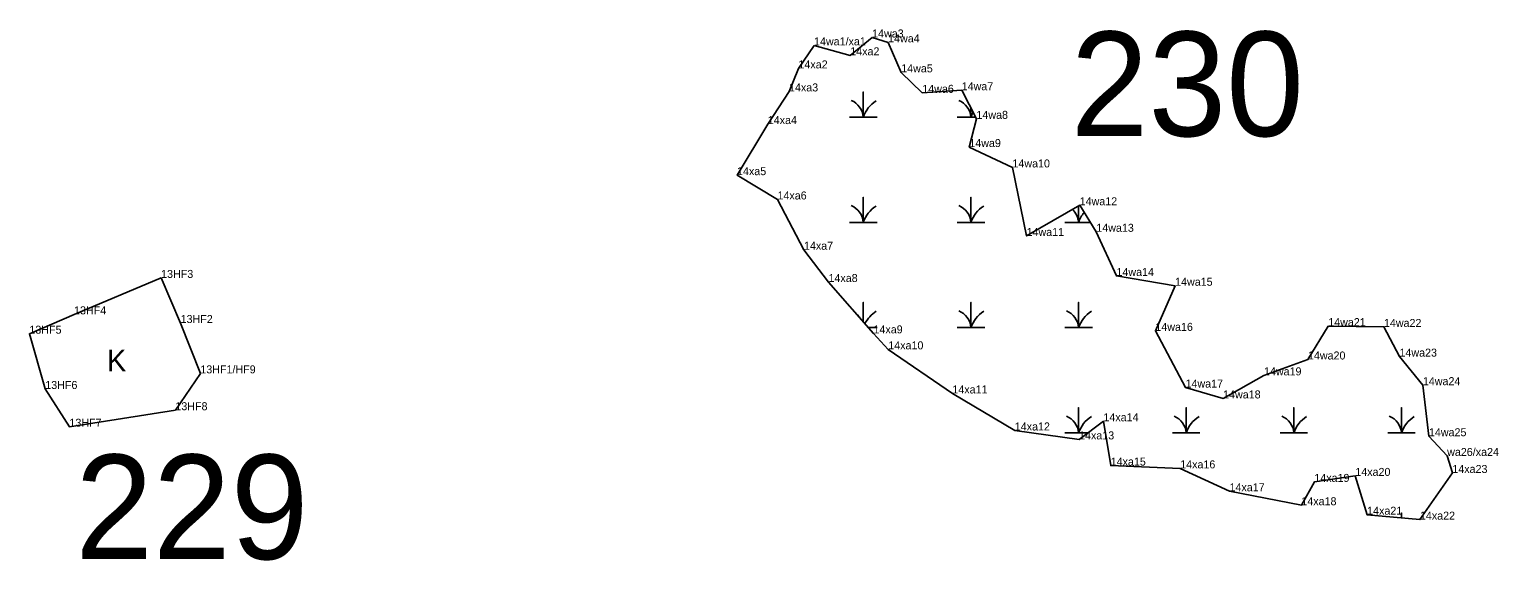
# Model space of a CAD drawing. Extents: x 2072529 to 2268796, y 436423 to 470397.
# Drawn here: x 2251631 to 2252549, y 444274 to 444607 of the extents above; entities that cross this region are included whole.
import ezdxf

# ---------------------------------------------------------------- set-up
doc = ezdxf.new("R2010")
doc.units = 0
for name, color, linetype in [('Default', 7, 'Continuous'), ('Exist Environmental Wetland Boundary', 7, 'Continuous'), ('Exist Environmental Wetland Boundary Cogo Comment', 7, 'Continuous'), ('Exist Environmental Wetland Boundary Cogo Point CELL', 7, 'Continuous'), ('Exist Hydro Swamp or Marsh', 7, 'Continuous')]:
    doc.layers.add(name, color=color, linetype=linetype)

msp = doc.modelspace()

# ---------------------------------------------------------------- linework, layer by layer
at = {"layer": 'Exist Environmental Wetland Boundary'}
for points in [[(2252120.98, 444596.54), (2252111.24, 444582.13), (2252105.34, 444567.74), (2252092.07, 444547.33), (2252072.87, 444515.38), (2252098.14, 444500.19), (2252114.68, 444468.74), (2252130, 444448.56), (2252158.12, 444416.44), (2252167.36, 444406.46), (2252207.43, 444378.88), (2252246.42, 444355.74), (2252286.59, 444350.14), (2252301.81, 444361.49), (2252306.34, 444333.76), (2252349.78, 444332.03), (2252380.59, 444317.71), (2252425.49, 444308.98), (2252433.6, 444323.56), (2252459.2, 444327.32), (2252466.58, 444303.07), (2252499.57, 444299.98), (2252519.83, 444329.15), (2252516.59, 444339.79), (2252505.2, 444352.12), (2252501.41, 444384.06), (2252486.79, 444401.91), (2252477.08, 444420.46), (2252442.28, 444420.99), (2252429.61, 444400.12), (2252402.13, 444390.19), (2252376.6, 444375.77), (2252353.11, 444382.55), (2252334.27, 444418.02), (2252346.6, 444446.23), (2252309.95, 444452.34), (2252297.36, 444479.97), (2252286.96, 444496.54), (2252253.79, 444477.34), (2252244.95, 444520.22), (2252218, 444532.96), (2252222.45, 444550.6), (2252213.24, 444568.46), (2252188.62, 444566.86), (2252175.44, 444579.67), (2252167.26, 444598.42), (2252157.26, 444601.48), (2252143.61, 444590.31)], [(2251737.5, 444391.44), (2251725.18, 444422.92), (2251712.98, 444451.12), (2251658.59, 444428.35), (2251630.67, 444416.25), (2251640.6, 444381.68), (2251655.69, 444358.09), (2251721.9, 444368.39)]]:
    msp.add_lwpolyline(points, close=True, dxfattribs=at)
at = {"layer": 'Exist Environmental Wetland Boundary Cogo Point CELL'}
for p, q in [((2252157.26, 444601.48), (2252157.26, 444601.48)), ((2252120.98, 444596.54), (2252120.98, 444596.54)), ((2252167.26, 444598.42), (2252167.26, 444598.42)), ((2252143.61, 444590.31), (2252143.61, 444590.31)), ((2252111.24, 444582.13), (2252111.24, 444582.13)), ((2252175.44, 444579.67), (2252175.44, 444579.67)), ((2252105.34, 444567.74), (2252105.34, 444567.74)), ((2252188.62, 444566.86), (2252188.62, 444566.86)), ((2252213.24, 444568.46), (2252213.24, 444568.46)), ((2252092.07, 444547.33), (2252092.07, 444547.33)), ((2252222.45, 444550.6), (2252222.45, 444550.6)), ((2252218, 444532.96), (2252218, 444532.96)), ((2252244.95, 444520.22), (2252244.95, 444520.22)), ((2252072.87, 444515.38), (2252072.87, 444515.38)), ((2252098.14, 444500.19), (2252098.14, 444500.19)), ((2252286.96, 444496.54), (2252286.96, 444496.54)), ((2252253.79, 444477.34), (2252253.79, 444477.34)), ((2252297.36, 444479.97), (2252297.36, 444479.97)), ((2252114.68, 444468.74), (2252114.68, 444468.74)), ((2251712.98, 444451.12), (2251712.98, 444451.12)), ((2252130, 444448.56), (2252130, 444448.56)), ((2252309.95, 444452.34), (2252309.95, 444452.34)), ((2252346.6, 444446.23), (2252346.6, 444446.23)), ((2251658.59, 444428.35), (2251658.59, 444428.35)), ((2251725.18, 444422.92), (2251725.18, 444422.92)), ((2252334.27, 444418.02), (2252334.27, 444418.02)), ((2252442.28, 444420.99), (2252442.28, 444420.99)), ((2252477.08, 444420.46), (2252477.08, 444420.46)), ((2251630.67, 444416.25), (2251630.67, 444416.25)), ((2252158.12, 444416.44), (2252158.12, 444416.44)), ((2252167.36, 444406.46), (2252167.36, 444406.46)), ((2252429.61, 444400.12), (2252429.61, 444400.12)), ((2252486.79, 444401.91), (2252486.79, 444401.91)), ((2251737.5, 444391.44), (2251737.5, 444391.44)), ((2252402.13, 444390.19), (2252402.13, 444390.19)), ((2251640.6, 444381.68), (2251640.6, 444381.68)), ((2252353.11, 444382.55), (2252353.11, 444382.55)), ((2252501.41, 444384.06), (2252501.41, 444384.06)), ((2252207.43, 444378.88), (2252207.43, 444378.88)), ((2252376.6, 444375.77), (2252376.6, 444375.77)), ((2251721.9, 444368.39), (2251721.9, 444368.39)), ((2251655.69, 444358.09), (2251655.69, 444358.09)), ((2252246.42, 444355.74), (2252246.42, 444355.74)), ((2252301.81, 444361.49), (2252301.81, 444361.49)), ((2252286.59, 444350.14), (2252286.59, 444350.14)), ((2252505.2, 444352.12), (2252505.2, 444352.12)), ((2252516.59, 444339.79), (2252516.59, 444339.79)), ((2252306.34, 444333.76), (2252306.34, 444333.76)), ((2252349.78, 444332.03), (2252349.78, 444332.03)), ((2252459.2, 444327.32), (2252459.2, 444327.32)), ((2252519.83, 444329.15), (2252519.83, 444329.15)), ((2252380.59, 444317.71), (2252380.59, 444317.71)), ((2252433.6, 444323.56), (2252433.6, 444323.56)), ((2252425.49, 444308.98), (2252425.49, 444308.98)), ((2252466.58, 444303.07), (2252466.58, 444303.07)), ((2252499.57, 444299.98), (2252499.57, 444299.98))]:
    msp.add_line(p, q, dxfattribs=at)
at = {"layer": 'Exist Hydro Swamp or Marsh'}
for points in [[(2252143.17, 444551.63), (2252151.77, 444551.63), (2252151.77, 444567.41), (2252151.77, 444551.63), (2252160.37, 444551.63)], [(2252210.42, 444551.63), (2252219.02, 444551.63), (2252219.02, 444557.26)], [(2252219.02, 444557.26), (2252219.02, 444551.63), (2252221.92, 444551.63)], [(2252143.17, 444485.83), (2252151.77, 444485.83), (2252151.77, 444501.61), (2252151.77, 444485.83), (2252160.37, 444485.83)], [(2252210.42, 444485.83), (2252219.02, 444485.83), (2252219.02, 444501.61), (2252219.02, 444485.83), (2252227.62, 444485.83)], [(2252277.67, 444485.83), (2252286.27, 444485.83), (2252286.27, 444496.14)], [(2252286.27, 444496.14), (2252286.27, 444485.83), (2252293.68, 444485.83)], [(2252151.77, 444423.69), (2252151.77, 444435.81), (2252151.77, 444423.69)], [(2252210.42, 444420.03), (2252219.02, 444420.03), (2252219.02, 444435.81), (2252219.02, 444420.03), (2252227.62, 444420.03)], [(2252277.67, 444420.03), (2252286.27, 444420.03), (2252286.27, 444435.81), (2252286.27, 444420.03), (2252294.87, 444420.03)], [(2252154.97, 444420.03), (2252160.37, 444420.03)], [(2252277.67, 444354.23), (2252286.27, 444354.23), (2252286.27, 444370.01), (2252286.27, 444354.23), (2252292.08, 444354.23)], [(2252344.92, 444354.23), (2252353.52, 444354.23), (2252353.52, 444370.01), (2252353.52, 444354.23), (2252362.12, 444354.23)], [(2252412.17, 444354.23), (2252420.77, 444354.23), (2252420.77, 444370.01), (2252420.77, 444354.23), (2252429.37, 444354.23)], [(2252479.42, 444354.23), (2252488.02, 444354.23), (2252488.02, 444370.01), (2252488.02, 444354.23), (2252496.62, 444354.23)], [(2252488.02, 444301.06), (2252488.02, 444304.21), (2252488.02, 444301.06)]]:
    msp.add_lwpolyline(points, dxfattribs=at)
for centre, radius, start, end in [((2252139.5, 444550.75), 12.3, 4.14034, 67.53497), ((2252170.01, 444545.57), 19.22, 122.12745, 161.62219), ((2252206.75, 444550.75), 12.3, 4.14034, 67.53497), ((2252237.26, 444545.57), 19.22, 151.6693, 161.62219), ((2252139.5, 444484.95), 12.3, 4.14034, 67.53497), ((2252170.01, 444479.77), 19.22, 122.12745, 161.62219), ((2252206.75, 444484.95), 12.3, 4.14034, 67.53497), ((2252237.26, 444479.77), 19.22, 122.12745, 161.62219), ((2252274, 444484.95), 12.3, 4.14034, 46.80057), ((2252304.51, 444479.77), 19.22, 140.14803, 161.62219), ((2252139.5, 444419.15), 12.3, 34.91826, 47.4844), ((2252170.01, 444413.97), 19.22, 122.12745, 153.59387), ((2252206.75, 444419.15), 12.3, 4.14034, 67.53497), ((2252237.26, 444413.97), 19.22, 122.12745, 161.62219), ((2252274, 444419.15), 12.3, 4.14034, 67.53497), ((2252304.51, 444413.97), 19.22, 122.12745, 161.62219), ((2252274, 444353.35), 12.3, 4.14034, 67.53497), ((2252304.51, 444348.17), 19.22, 122.12745, 161.62219), ((2252341.25, 444353.35), 12.3, 4.14034, 67.53497), ((2252371.76, 444348.17), 19.22, 122.12745, 161.62219), ((2252408.5, 444353.35), 12.3, 4.14034, 67.53497), ((2252439.01, 444348.17), 19.22, 122.12745, 161.62219), ((2252475.75, 444353.35), 12.3, 4.14034, 67.53497), ((2252506.26, 444348.17), 19.22, 122.12745, 161.62219)]:
    msp.add_arc(centre, radius, start, end, dxfattribs=at)

# ---------------------------------------------------------------- texts
at = {"layer": 'Default'}
for s, p in [('230', (2252281.33, 444539.78)), ('229', (2251659.3, 444275.27))]:
    msp.add_text(s, height=65.34, dxfattribs=at).set_placement(p)
at = {"layer": 'Exist Environmental Wetland Boundary Cogo Comment'}
for s, p in [('14wa1/xa1', (2252120.98, 444596.54)), ('14wa3', (2252157.26, 444601.48)), ('14wa4', (2252167.26, 444598.42)), ('14xa2', (2252143.61, 444590.31)), ('14xa2', (2252111.24, 444582.13)), ('14wa5', (2252175.44, 444579.67)), ('14xa3', (2252105.34, 444567.74)), ('14wa6', (2252188.62, 444566.86)), ('14wa7', (2252213.24, 444568.46)), ('14wa8', (2252222.45, 444550.6)), ('14xa4', (2252092.07, 444547.33)), ('14wa9', (2252218, 444532.96)), ('14xa5', (2252072.87, 444515.38)), ('14wa10', (2252244.95, 444520.22)), ('14xa6', (2252098.14, 444500.19)), ('14wa12', (2252286.96, 444496.54)), ('14wa11', (2252253.79, 444477.34)), ('14wa13', (2252297.36, 444479.97)), ('14xa7', (2252114.68, 444468.74)), ('13HF3', (2251712.98, 444451.12)), ('14wa14', (2252309.95, 444452.34)), ('14xa8', (2252130, 444448.56)), ('14wa15', (2252346.6, 444446.23)), ('13HF4', (2251658.59, 444428.35)), ('13HF2', (2251725.18, 444422.92)), ('13HF5', (2251630.67, 444416.25)), ('14xa9', (2252158.12, 444416.44)), ('14wa16', (2252334.27, 444418.02)), ('14wa21', (2252442.28, 444420.99)), ('14wa22', (2252477.08, 444420.46)), ('14xa10', (2252167.36, 444406.46)), ('14wa20', (2252429.61, 444400.12)), ('14wa23', (2252486.79, 444401.91)), ('13HF1/HF9', (2251737.5, 444391.44)), ('14wa19', (2252402.13, 444390.19)), ('13HF6', (2251640.6, 444381.68)), ('14xa11', (2252207.43, 444378.88)), ('14wa17', (2252353.11, 444382.55)), ('14wa24', (2252501.41, 444384.06)), ('13HF8', (2251721.9, 444368.39)), ('14wa18', (2252376.6, 444375.77)), ('13HF7', (2251655.69, 444358.09)), ('14xa14', (2252301.81, 444361.49)), ('14xa12', (2252246.42, 444355.74)), ('14xa13', (2252286.59, 444350.14)), ('14wa25', (2252505.2, 444352.12)), ('wa26/xa24', (2252516.59, 444339.79)), ('14xa15', (2252306.34, 444333.76)), ('14xa16', (2252349.78, 444332.03)), ('14xa19', (2252433.6, 444323.56)), ('14xa20', (2252459.2, 444327.32)), ('14xa23', (2252519.83, 444329.15)), ('14xa17', (2252380.59, 444317.71)), ('14xa18', (2252425.49, 444308.98)), ('14xa21', (2252466.58, 444303.07)), ('14xa22', (2252499.57, 444299.98))]:
    msp.add_text(s, height=5, dxfattribs=at).set_placement(p)
at = {"layer": 'Exist Hydro Swamp or Marsh'}
msp.add_text('K', height=13.6, dxfattribs=at).set_placement((2251679.12, 444392.67))

doc.saveas('drawing.dxf')
